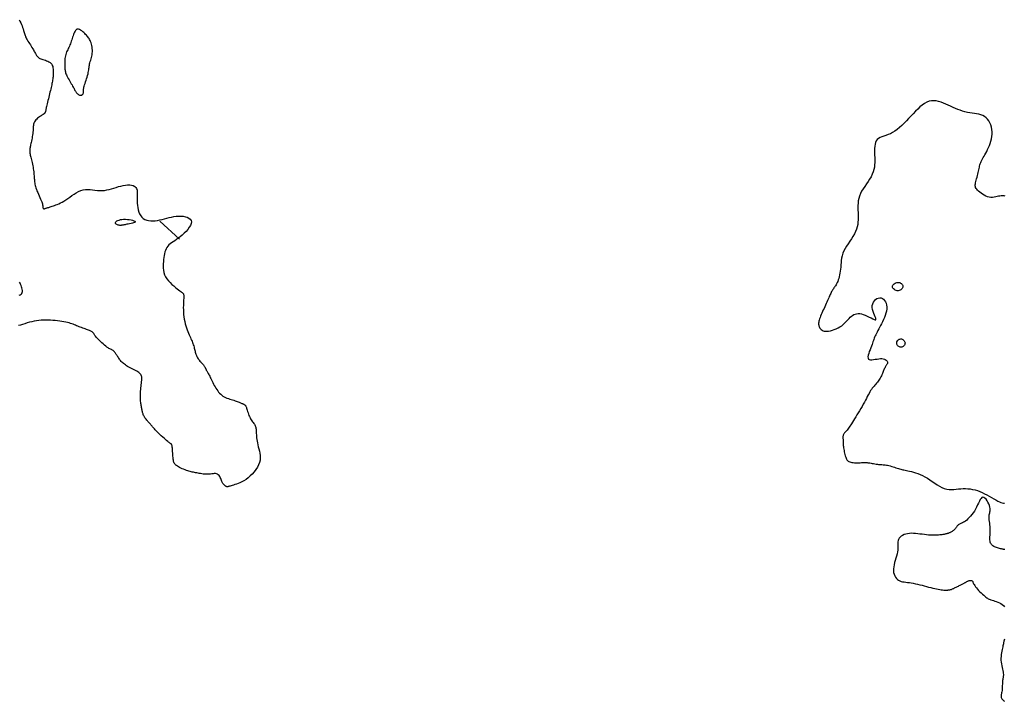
# Model space of a CAD drawing. Header units: millimetres. Extents: x 32690613 to 32693367, y 5343692 to 5344708.
# Tile 799 of 1009: x 32692955 to 32693007, y 5344130 to 5344166. Entities that reach past the tile are written whole.
import ezdxf

# ---------------------------------------------------------------- set-up
doc = ezdxf.new("R2010")
doc.units = ezdxf.units.MM
doc.header["$LTSCALE"] = 20
doc.layers.add('02-DGM_HL_492.00', color=82, linetype='Continuous')
doc.layers.add('02-DGM_HL_492.50', color=92, linetype='Continuous')

msp = doc.modelspace()

# ---------------------------------------------------------------- linework, layer by layer
at = {"layer": '02-DGM_HL_492.00', "elevation": 492, "flags": 128}
for points in [[(32692954.964, 5344165.712), (32692955.01, 5344165.632), (32692955.053, 5344165.549), (32692955.091, 5344165.465), (32692955.125, 5344165.381), (32692955.155, 5344165.299), (32692955.182, 5344165.221), (32692955.205, 5344165.148), (32692955.225, 5344165.083), (32692955.242, 5344165.025), (32692955.256, 5344164.974), (32692955.27, 5344164.927), (32692955.283, 5344164.883), (32692955.299, 5344164.841), (32692955.316, 5344164.797), (32692955.338, 5344164.75), (32692955.365, 5344164.699), (32692955.398, 5344164.641), (32692955.436, 5344164.579), (32692955.477, 5344164.512), (32692955.521, 5344164.443), (32692955.566, 5344164.374), (32692955.61, 5344164.305), (32692955.652, 5344164.238), (32692955.691, 5344164.174), (32692955.725, 5344164.116), (32692955.756, 5344164.062), (32692955.783, 5344164.012), (32692955.808, 5344163.966), (32692955.831, 5344163.924), (32692955.853, 5344163.885), (32692955.875, 5344163.849), (32692955.896, 5344163.815), (32692955.919, 5344163.784), (32692955.944, 5344163.754), (32692955.971, 5344163.727), (32692956.001, 5344163.701), (32692956.035, 5344163.677), (32692956.075, 5344163.655), (32692956.12, 5344163.634), (32692956.171, 5344163.615), (32692956.229, 5344163.597), (32692956.293, 5344163.578), (32692956.359, 5344163.559), (32692956.426, 5344163.537), (32692956.491, 5344163.512), (32692956.553, 5344163.481), (32692956.609, 5344163.444), (32692956.658, 5344163.4), (32692956.696, 5344163.348), (32692956.726, 5344163.288), (32692956.748, 5344163.223), (32692956.763, 5344163.154), (32692956.773, 5344163.083), (32692956.778, 5344163.011), (32692956.779, 5344162.94), (32692956.778, 5344162.871), (32692956.776, 5344162.806), (32692956.773, 5344162.745), (32692956.768, 5344162.685), (32692956.762, 5344162.627), (32692956.755, 5344162.57), (32692956.746, 5344162.512), (32692956.736, 5344162.453), (32692956.724, 5344162.391), (32692956.711, 5344162.326), (32692956.696, 5344162.259), (32692956.68, 5344162.188), (32692956.663, 5344162.113), (32692956.645, 5344162.036), (32692956.626, 5344161.956), (32692956.605, 5344161.872), (32692956.584, 5344161.785), (32692956.562, 5344161.695), (32692956.54, 5344161.604), (32692956.518, 5344161.513), (32692956.496, 5344161.423), (32692956.476, 5344161.336), (32692956.456, 5344161.255), (32692956.439, 5344161.179), (32692956.424, 5344161.112), (32692956.411, 5344161.053), (32692956.401, 5344161.003), (32692956.392, 5344160.961), (32692956.385, 5344160.925), (32692956.379, 5344160.894), (32692956.373, 5344160.869), (32692956.368, 5344160.847), (32692956.362, 5344160.827), (32692956.355, 5344160.81), (32692956.348, 5344160.794), (32692956.341, 5344160.779), (32692956.332, 5344160.766), (32692956.323, 5344160.754), (32692956.314, 5344160.743), (32692956.305, 5344160.733), (32692956.295, 5344160.725), (32692956.284, 5344160.717), (32692956.273, 5344160.709), (32692956.259, 5344160.701), (32692956.243, 5344160.691), (32692956.224, 5344160.679), (32692956.2, 5344160.665), (32692956.171, 5344160.647), (32692956.135, 5344160.625), (32692956.094, 5344160.597), (32692956.048, 5344160.566), (32692955.999, 5344160.529), (32692955.949, 5344160.489), (32692955.9, 5344160.444), (32692955.854, 5344160.396), (32692955.814, 5344160.345), (32692955.781, 5344160.291), (32692955.756, 5344160.233), (32692955.738, 5344160.173), (32692955.727, 5344160.111), (32692955.72, 5344160.045), (32692955.716, 5344159.977), (32692955.713, 5344159.906), (32692955.709, 5344159.832), (32692955.704, 5344159.756), (32692955.695, 5344159.677), (32692955.683, 5344159.596), (32692955.669, 5344159.515), (32692955.654, 5344159.435), (32692955.637, 5344159.357), (32692955.621, 5344159.282), (32692955.604, 5344159.21), (32692955.589, 5344159.144), (32692955.576, 5344159.084), (32692955.564, 5344159.03), (32692955.554, 5344158.98), (32692955.546, 5344158.935), (32692955.54, 5344158.893), (32692955.535, 5344158.853), (32692955.532, 5344158.816), (32692955.531, 5344158.78), (32692955.531, 5344158.744), (32692955.534, 5344158.708), (32692955.538, 5344158.67), (32692955.544, 5344158.63), (32692955.552, 5344158.587), (32692955.562, 5344158.54), (32692955.573, 5344158.487), (32692955.587, 5344158.428), (32692955.603, 5344158.363), (32692955.62, 5344158.292), (32692955.638, 5344158.216), (32692955.657, 5344158.137), (32692955.675, 5344158.055), (32692955.692, 5344157.972), (32692955.708, 5344157.889), (32692955.722, 5344157.808), (32692955.734, 5344157.728), (32692955.744, 5344157.651), (32692955.751, 5344157.576), (32692955.758, 5344157.503), (32692955.763, 5344157.433), (32692955.768, 5344157.365), (32692955.772, 5344157.299), (32692955.776, 5344157.236), (32692955.781, 5344157.174), (32692955.787, 5344157.114), (32692955.795, 5344157.054), (32692955.805, 5344156.993), (32692955.818, 5344156.929), (32692955.836, 5344156.863), (32692955.857, 5344156.792), (32692955.884, 5344156.716), (32692955.917, 5344156.634), (32692955.954, 5344156.547), (32692955.993, 5344156.459), (32692956.034, 5344156.37), (32692956.073, 5344156.284), (32692956.11, 5344156.202), (32692956.143, 5344156.126), (32692956.17, 5344156.06), (32692956.19, 5344156.003), (32692956.204, 5344155.956), (32692956.212, 5344155.918), (32692956.217, 5344155.886), (32692956.218, 5344155.859), (32692956.218, 5344155.837), (32692956.218, 5344155.818), (32692956.218, 5344155.8), (32692956.219, 5344155.782), (32692956.222, 5344155.764), (32692956.227, 5344155.748), (32692956.234, 5344155.733), (32692956.242, 5344155.72), (32692956.251, 5344155.708), (32692956.262, 5344155.699), (32692956.274, 5344155.694), (32692956.287, 5344155.691), (32692956.302, 5344155.691), (32692956.319, 5344155.694), (32692956.337, 5344155.699), (32692956.357, 5344155.706), (32692956.38, 5344155.714), (32692956.405, 5344155.723), (32692956.433, 5344155.733), (32692956.464, 5344155.743), (32692956.498, 5344155.754), (32692956.536, 5344155.766), (32692956.577, 5344155.778), (32692956.623, 5344155.792), (32692956.672, 5344155.808), (32692956.727, 5344155.826), (32692956.786, 5344155.846), (32692956.85, 5344155.868), (32692956.92, 5344155.894), (32692956.994, 5344155.924), (32692957.073, 5344155.959), (32692957.158, 5344155.999), (32692957.247, 5344156.046), (32692957.342, 5344156.1), (32692957.441, 5344156.162), (32692957.545, 5344156.233), (32692957.653, 5344156.309), (32692957.765, 5344156.387), (32692957.881, 5344156.463), (32692957.999, 5344156.535), (32692958.12, 5344156.599), (32692958.242, 5344156.651), (32692958.365, 5344156.688), (32692958.49, 5344156.708), (32692958.615, 5344156.713), (32692958.74, 5344156.708), (32692958.866, 5344156.696), (32692958.991, 5344156.681), (32692959.117, 5344156.667), (32692959.242, 5344156.657), (32692959.367, 5344156.656), (32692959.492, 5344156.667), (32692959.616, 5344156.688), (32692959.74, 5344156.717), (32692959.864, 5344156.751), (32692959.988, 5344156.788), (32692960.111, 5344156.826), (32692960.235, 5344156.863), (32692960.359, 5344156.895), (32692960.483, 5344156.922), (32692960.604, 5344156.941), (32692960.721, 5344156.951), (32692960.831, 5344156.951), (32692960.932, 5344156.94), (32692961.021, 5344156.917), (32692961.096, 5344156.879), (32692961.154, 5344156.826), (32692961.194, 5344156.758), (32692961.219, 5344156.675), (32692961.232, 5344156.58), (32692961.235, 5344156.475), (32692961.233, 5344156.362), (32692961.229, 5344156.243), (32692961.226, 5344156.12), (32692961.228, 5344155.995), (32692961.237, 5344155.871), (32692961.254, 5344155.749), (32692961.28, 5344155.631), (32692961.314, 5344155.519), (32692961.359, 5344155.416), (32692961.413, 5344155.322), (32692961.477, 5344155.241), (32692961.552, 5344155.174), (32692961.638, 5344155.122), (32692961.733, 5344155.085), (32692961.837, 5344155.062), (32692961.948, 5344155.05), (32692962.064, 5344155.05), (32692962.184, 5344155.058), (32692962.307, 5344155.074), (32692962.431, 5344155.097), (32692962.555, 5344155.125), (32692962.679, 5344155.156), (32692962.802, 5344155.189), (32692962.926, 5344155.221), (32692963.05, 5344155.25), (32692963.174, 5344155.275), (32692963.299, 5344155.293), (32692963.423, 5344155.303), (32692963.548, 5344155.302), (32692963.669, 5344155.291), (32692963.782, 5344155.27), (32692963.885, 5344155.237), (32692963.972, 5344155.194), (32692964.04, 5344155.139), (32692964.085, 5344155.073), (32692964.103, 5344154.996), (32692964.091, 5344154.907), (32692964.053, 5344154.81), (32692963.993, 5344154.707), (32692963.915, 5344154.6), (32692963.824, 5344154.494), (32692963.723, 5344154.391), (32692963.618, 5344154.293), (32692963.512, 5344154.204), (32692963.409, 5344154.126), (32692963.311, 5344154.057), (32692963.218, 5344153.995), (32692963.13, 5344153.937), (32692963.049, 5344153.882), (32692962.976, 5344153.827), (32692962.91, 5344153.77), (32692962.852, 5344153.708), (32692962.804, 5344153.641), (32692962.763, 5344153.566), (32692962.729, 5344153.486), (32692962.702, 5344153.399), (32692962.679, 5344153.308), (32692962.661, 5344153.211), (32692962.646, 5344153.109), (32692962.632, 5344153.002), (32692962.62, 5344152.892), (32692962.611, 5344152.778), (32692962.607, 5344152.662), (32692962.61, 5344152.545), (32692962.622, 5344152.428), (32692962.646, 5344152.311), (32692962.682, 5344152.196), (32692962.734, 5344152.084), (32692962.802, 5344151.976), (32692962.883, 5344151.873), (32692962.973, 5344151.774), (32692963.069, 5344151.683), (32692963.166, 5344151.598), (32692963.261, 5344151.521), (32692963.349, 5344151.453), (32692963.426, 5344151.394), (32692963.49, 5344151.346), (32692963.541, 5344151.306), (32692963.581, 5344151.275), (32692963.611, 5344151.249), (32692963.634, 5344151.229), (32692963.651, 5344151.213), (32692963.663, 5344151.199), (32692963.672, 5344151.187), (32692963.679, 5344151.175), (32692963.686, 5344151.16), (32692963.691, 5344151.142), (32692963.695, 5344151.119), (32692963.697, 5344151.089), (32692963.698, 5344151.05), (32692963.697, 5344151), (32692963.694, 5344150.938), (32692963.69, 5344150.862), (32692963.685, 5344150.774), (32692963.68, 5344150.675), (32692963.676, 5344150.568), (32692963.674, 5344150.454), (32692963.675, 5344150.334), (32692963.68, 5344150.211), (32692963.69, 5344150.087), (32692963.705, 5344149.963), (32692963.726, 5344149.839), (32692963.751, 5344149.718), (32692963.779, 5344149.6), (32692963.81, 5344149.486), (32692963.844, 5344149.377), (32692963.878, 5344149.274), (32692963.913, 5344149.178), (32692963.948, 5344149.09), (32692963.982, 5344149.008), (32692964.015, 5344148.932), (32692964.047, 5344148.86), (32692964.078, 5344148.793), (32692964.108, 5344148.728), (32692964.135, 5344148.666), (32692964.16, 5344148.604), (32692964.184, 5344148.543), (32692964.205, 5344148.481), (32692964.224, 5344148.42), (32692964.241, 5344148.361), (32692964.257, 5344148.302), (32692964.272, 5344148.245), (32692964.285, 5344148.19), (32692964.298, 5344148.137), (32692964.31, 5344148.087), (32692964.323, 5344148.038), (32692964.335, 5344147.992), (32692964.349, 5344147.948), (32692964.365, 5344147.905), (32692964.383, 5344147.863), (32692964.404, 5344147.821), (32692964.429, 5344147.781), (32692964.457, 5344147.74), (32692964.489, 5344147.7), (32692964.523, 5344147.66), (32692964.558, 5344147.621), (32692964.594, 5344147.583), (32692964.629, 5344147.546), (32692964.662, 5344147.51), (32692964.693, 5344147.476), (32692964.72, 5344147.443), (32692964.744, 5344147.412), (32692964.766, 5344147.382), (32692964.784, 5344147.354), (32692964.8, 5344147.328), (32692964.814, 5344147.303), (32692964.826, 5344147.28), (32692964.836, 5344147.259), (32692964.846, 5344147.239), (32692964.854, 5344147.221), (32692964.862, 5344147.202), (32692964.87, 5344147.184), (32692964.879, 5344147.165), (32692964.889, 5344147.144), (32692964.901, 5344147.121), (32692964.914, 5344147.095), (32692964.931, 5344147.066), (32692964.949, 5344147.034), (32692964.97, 5344146.998), (32692964.993, 5344146.957), (32692965.019, 5344146.912), (32692965.046, 5344146.863), (32692965.074, 5344146.809), (32692965.105, 5344146.751), (32692965.136, 5344146.687), (32692965.169, 5344146.619), (32692965.204, 5344146.548), (32692965.24, 5344146.475), (32692965.278, 5344146.4), (32692965.318, 5344146.325), (32692965.36, 5344146.251), (32692965.403, 5344146.179), (32692965.449, 5344146.109), (32692965.497, 5344146.042), (32692965.547, 5344145.978), (32692965.6, 5344145.919), (32692965.656, 5344145.863), (32692965.715, 5344145.812), (32692965.777, 5344145.765), (32692965.844, 5344145.723), (32692965.914, 5344145.687), (32692965.987, 5344145.655), (32692966.061, 5344145.627), (32692966.136, 5344145.602), (32692966.211, 5344145.58), (32692966.283, 5344145.559), (32692966.353, 5344145.539), (32692966.419, 5344145.519), (32692966.48, 5344145.499), (32692966.535, 5344145.479), (32692966.586, 5344145.459), (32692966.633, 5344145.439), (32692966.675, 5344145.42), (32692966.713, 5344145.403), (32692966.746, 5344145.387), (32692966.777, 5344145.373), (32692966.803, 5344145.361), (32692966.827, 5344145.352), (32692966.847, 5344145.343), (32692966.866, 5344145.336), (32692966.882, 5344145.329), (32692966.897, 5344145.322), (32692966.911, 5344145.315), (32692966.924, 5344145.307), (32692966.936, 5344145.298), (32692966.949, 5344145.287), (32692966.962, 5344145.272), (32692966.974, 5344145.254), (32692966.988, 5344145.23), (32692967.001, 5344145.201), (32692967.016, 5344145.165), (32692967.031, 5344145.121), (32692967.047, 5344145.069), (32692967.065, 5344145.01), (32692967.084, 5344144.946), (32692967.105, 5344144.878), (32692967.128, 5344144.809), (32692967.153, 5344144.74), (32692967.18, 5344144.673), (32692967.21, 5344144.609), (32692967.243, 5344144.55), (32692967.278, 5344144.496), (32692967.314, 5344144.446), (32692967.349, 5344144.399), (32692967.384, 5344144.355), (32692967.416, 5344144.312), (32692967.445, 5344144.271), (32692967.47, 5344144.23), (32692967.49, 5344144.189), (32692967.505, 5344144.147), (32692967.517, 5344144.104), (32692967.525, 5344144.058), (32692967.531, 5344144.01), (32692967.535, 5344143.959), (32692967.538, 5344143.904), (32692967.541, 5344143.844), (32692967.543, 5344143.779), (32692967.547, 5344143.708), (32692967.552, 5344143.633), (32692967.559, 5344143.552), (32692967.569, 5344143.467), (32692967.582, 5344143.376), (32692967.6, 5344143.28), (32692967.622, 5344143.18), (32692967.649, 5344143.074), (32692967.678, 5344142.964), (32692967.706, 5344142.85), (32692967.73, 5344142.732), (32692967.746, 5344142.612), (32692967.751, 5344142.489), (32692967.741, 5344142.364), (32692967.715, 5344142.238), (32692967.668, 5344142.111), (32692967.603, 5344141.986), (32692967.523, 5344141.863), (32692967.431, 5344141.744), (32692967.33, 5344141.631), (32692967.222, 5344141.527), (32692967.111, 5344141.432), (32692966.999, 5344141.348), (32692966.888, 5344141.277), (32692966.781, 5344141.218), (32692966.678, 5344141.169), (32692966.58, 5344141.129), (32692966.488, 5344141.096), (32692966.404, 5344141.069), (32692966.328, 5344141.047), (32692966.261, 5344141.028), (32692966.204, 5344141.01), (32692966.156, 5344140.995), (32692966.116, 5344140.982), (32692966.083, 5344140.971), (32692966.055, 5344140.963), (32692966.032, 5344140.957), (32692966.011, 5344140.954), (32692965.992, 5344140.955), (32692965.974, 5344140.958), (32692965.957, 5344140.964), (32692965.94, 5344140.973), (32692965.923, 5344140.984), (32692965.906, 5344140.996), (32692965.89, 5344141.01), (32692965.873, 5344141.025), (32692965.857, 5344141.04), (32692965.841, 5344141.055), (32692965.825, 5344141.071), (32692965.808, 5344141.089), (32692965.791, 5344141.109), (32692965.774, 5344141.134), (32692965.757, 5344141.163), (32692965.739, 5344141.197), (32692965.72, 5344141.239), (32692965.701, 5344141.286), (32692965.68, 5344141.339), (32692965.657, 5344141.395), (32692965.631, 5344141.45), (32692965.602, 5344141.503), (32692965.568, 5344141.551), (32692965.529, 5344141.591), (32692965.484, 5344141.622), (32692965.433, 5344141.641), (32692965.376, 5344141.65), (32692965.314, 5344141.651), (32692965.249, 5344141.647), (32692965.179, 5344141.639), (32692965.107, 5344141.629), (32692965.034, 5344141.621), (32692964.959, 5344141.616), (32692964.884, 5344141.615), (32692964.809, 5344141.619), (32692964.735, 5344141.627), (32692964.662, 5344141.638), (32692964.59, 5344141.65), (32692964.521, 5344141.664), (32692964.453, 5344141.677), (32692964.389, 5344141.69), (32692964.327, 5344141.702), (32692964.268, 5344141.713), (32692964.21, 5344141.724), (32692964.152, 5344141.735), (32692964.094, 5344141.748), (32692964.034, 5344141.762), (32692963.972, 5344141.78), (32692963.906, 5344141.8), (32692963.837, 5344141.824), (32692963.765, 5344141.852), (32692963.691, 5344141.882), (32692963.618, 5344141.914), (32692963.548, 5344141.947), (32692963.48, 5344141.981), (32692963.418, 5344142.014), (32692963.363, 5344142.046), (32692963.316, 5344142.076), (32692963.276, 5344142.107), (32692963.243, 5344142.138), (32692963.216, 5344142.172), (32692963.194, 5344142.21), (32692963.177, 5344142.253), (32692963.162, 5344142.302), (32692963.151, 5344142.36), (32692963.141, 5344142.426), (32692963.132, 5344142.5), (32692963.125, 5344142.578), (32692963.119, 5344142.658), (32692963.114, 5344142.738), (32692963.109, 5344142.816), (32692963.104, 5344142.888), (32692963.1, 5344142.953), (32692963.095, 5344143.008), (32692963.09, 5344143.055), (32692963.085, 5344143.094), (32692963.078, 5344143.126), (32692963.071, 5344143.153), (32692963.062, 5344143.175), (32692963.052, 5344143.193), (32692963.04, 5344143.209), (32692963.025, 5344143.224), (32692963.008, 5344143.238), (32692962.987, 5344143.255), (32692962.961, 5344143.274), (32692962.929, 5344143.297), (32692962.891, 5344143.326), (32692962.845, 5344143.363), (32692962.79, 5344143.408), (32692962.726, 5344143.462), (32692962.656, 5344143.524), (32692962.581, 5344143.592), (32692962.504, 5344143.662), (32692962.428, 5344143.734), (32692962.354, 5344143.803), (32692962.287, 5344143.869), (32692962.228, 5344143.928), (32692962.179, 5344143.979), (32692962.139, 5344144.022), (32692962.106, 5344144.059), (32692962.081, 5344144.091), (32692962.059, 5344144.118), (32692962.041, 5344144.141), (32692962.025, 5344144.163), (32692962.009, 5344144.183), (32692961.992, 5344144.204), (32692961.974, 5344144.224), (32692961.954, 5344144.246), (32692961.932, 5344144.268), (32692961.909, 5344144.292), (32692961.884, 5344144.319), (32692961.857, 5344144.347), (32692961.829, 5344144.379), (32692961.798, 5344144.414), (32692961.767, 5344144.451), (32692961.734, 5344144.49), (32692961.702, 5344144.531), (32692961.671, 5344144.573), (32692961.641, 5344144.616), (32692961.614, 5344144.658), (32692961.59, 5344144.699), (32692961.569, 5344144.739), (32692961.552, 5344144.779), (32692961.537, 5344144.817), (32692961.525, 5344144.856), (32692961.514, 5344144.895), (32692961.505, 5344144.934), (32692961.496, 5344144.974), (32692961.487, 5344145.016), (32692961.478, 5344145.06), (32692961.469, 5344145.105), (32692961.46, 5344145.152), (32692961.451, 5344145.202), (32692961.442, 5344145.255), (32692961.433, 5344145.309), (32692961.426, 5344145.367), (32692961.418, 5344145.428), (32692961.412, 5344145.492), (32692961.407, 5344145.559), (32692961.404, 5344145.629), (32692961.401, 5344145.701), (32692961.4, 5344145.777), (32692961.401, 5344145.855), (32692961.404, 5344145.936), (32692961.409, 5344146.02), (32692961.416, 5344146.105), (32692961.425, 5344146.192), (32692961.434, 5344146.279), (32692961.444, 5344146.364), (32692961.453, 5344146.447), (32692961.461, 5344146.525), (32692961.467, 5344146.598), (32692961.47, 5344146.664), (32692961.47, 5344146.723), (32692961.466, 5344146.775), (32692961.457, 5344146.821), (32692961.443, 5344146.863), (32692961.422, 5344146.901), (32692961.394, 5344146.937), (32692961.359, 5344146.971), (32692961.315, 5344147.006), (32692961.263, 5344147.041), (32692961.203, 5344147.077), (32692961.137, 5344147.113), (32692961.067, 5344147.15), (32692960.996, 5344147.187), (32692960.923, 5344147.225), (32692960.852, 5344147.262), (32692960.784, 5344147.3), (32692960.721, 5344147.337), (32692960.662, 5344147.374), (32692960.607, 5344147.411), (32692960.556, 5344147.448), (32692960.508, 5344147.486), (32692960.464, 5344147.524), (32692960.423, 5344147.563), (32692960.384, 5344147.602), (32692960.348, 5344147.643), (32692960.314, 5344147.685), (32692960.282, 5344147.726), (32692960.252, 5344147.768), (32692960.223, 5344147.81), (32692960.196, 5344147.852), (32692960.171, 5344147.892), (32692960.146, 5344147.932), (32692960.122, 5344147.97), (32692960.099, 5344148.006), (32692960.076, 5344148.041), (32692960.052, 5344148.073), (32692960.029, 5344148.103), (32692960.004, 5344148.131), (32692959.979, 5344148.155), (32692959.952, 5344148.177), (32692959.924, 5344148.195), (32692959.893, 5344148.212), (32692959.859, 5344148.228), (32692959.822, 5344148.246), (32692959.781, 5344148.266), (32692959.734, 5344148.291), (32692959.683, 5344148.322), (32692959.626, 5344148.361), (32692959.562, 5344148.409), (32692959.495, 5344148.463), (32692959.424, 5344148.523), (32692959.353, 5344148.587), (32692959.283, 5344148.652), (32692959.217, 5344148.717), (32692959.156, 5344148.779), (32692959.103, 5344148.837), (32692959.058, 5344148.89), (32692959.022, 5344148.937), (32692958.991, 5344148.978), (32692958.966, 5344149.015), (32692958.944, 5344149.048), (32692958.924, 5344149.078), (32692958.904, 5344149.104), (32692958.883, 5344149.128), (32692958.86, 5344149.149), (32692958.834, 5344149.169), (32692958.805, 5344149.188), (32692958.772, 5344149.206), (32692958.735, 5344149.224), (32692958.694, 5344149.242), (32692958.648, 5344149.26), (32692958.597, 5344149.279), (32692958.54, 5344149.3), (32692958.479, 5344149.321), (32692958.415, 5344149.344), (32692958.348, 5344149.367), (32692958.28, 5344149.391), (32692958.212, 5344149.416), (32692958.145, 5344149.441), (32692958.081, 5344149.466), (32692958.018, 5344149.491), (32692957.958, 5344149.517), (32692957.897, 5344149.542), (32692957.835, 5344149.566), (32692957.769, 5344149.59), (32692957.699, 5344149.614), (32692957.623, 5344149.637), (32692957.539, 5344149.659), (32692957.446, 5344149.68), (32692957.345, 5344149.699), (32692957.237, 5344149.718), (32692957.123, 5344149.735), (32692957.005, 5344149.75), (32692956.883, 5344149.763), (32692956.759, 5344149.773), (32692956.634, 5344149.781), (32692956.509, 5344149.786), (32692956.383, 5344149.788), (32692956.258, 5344149.786), (32692956.133, 5344149.78), (32692956.009, 5344149.769), (32692955.884, 5344149.753), (32692955.76, 5344149.732), (32692955.636, 5344149.705), (32692955.512, 5344149.673), (32692955.39, 5344149.636), (32692955.269, 5344149.599), (32692955.152, 5344149.561), (32692955.038, 5344149.528), (32692954.929, 5344149.5)], [(32692962.433, 5344155.042), (32692963.471, 5344154.081)], [(32692954.966, 5344151.108), (32692955.022, 5344151.129), (32692955.069, 5344151.159), (32692955.105, 5344151.197), (32692955.128, 5344151.244), (32692955.14, 5344151.3), (32692955.141, 5344151.361), (32692955.133, 5344151.426), (32692955.119, 5344151.494), (32692955.099, 5344151.561), (32692955.076, 5344151.626), (32692955.05, 5344151.687), (32692955.024, 5344151.743), (32692954.998, 5344151.795)]]:
    msp.add_lwpolyline(points, dxfattribs=at)
for points in [[(32692958.85, 5344163.935), (32692958.854, 5344164.016), (32692958.852, 5344164.097), (32692958.845, 5344164.179), (32692958.834, 5344164.26), (32692958.819, 5344164.338), (32692958.801, 5344164.413), (32692958.78, 5344164.483), (32692958.757, 5344164.548), (32692958.733, 5344164.607), (32692958.708, 5344164.66), (32692958.68, 5344164.708), (32692958.65, 5344164.754), (32692958.617, 5344164.798), (32692958.581, 5344164.841), (32692958.54, 5344164.885), (32692958.496, 5344164.931), (32692958.447, 5344164.98), (32692958.395, 5344165.029), (32692958.341, 5344165.077), (32692958.286, 5344165.121), (32692958.231, 5344165.159), (32692958.177, 5344165.188), (32692958.126, 5344165.207), (32692958.079, 5344165.213), (32692958.036, 5344165.203), (32692957.998, 5344165.181), (32692957.963, 5344165.146), (32692957.932, 5344165.101), (32692957.903, 5344165.048), (32692957.877, 5344164.988), (32692957.852, 5344164.923), (32692957.829, 5344164.855), (32692957.805, 5344164.786), (32692957.782, 5344164.716), (32692957.759, 5344164.646), (32692957.736, 5344164.576), (32692957.712, 5344164.506), (32692957.687, 5344164.437), (32692957.661, 5344164.371), (32692957.634, 5344164.306), (32692957.605, 5344164.243), (32692957.575, 5344164.182), (32692957.545, 5344164.122), (32692957.515, 5344164.062), (32692957.488, 5344164.001), (32692957.462, 5344163.938), (32692957.44, 5344163.872), (32692957.422, 5344163.803), (32692957.409, 5344163.73), (32692957.399, 5344163.653), (32692957.394, 5344163.575), (32692957.391, 5344163.497), (32692957.39, 5344163.419), (32692957.391, 5344163.345), (32692957.393, 5344163.274), (32692957.396, 5344163.208), (32692957.398, 5344163.149), (32692957.401, 5344163.095), (32692957.406, 5344163.044), (32692957.412, 5344162.995), (32692957.422, 5344162.947), (32692957.435, 5344162.898), (32692957.453, 5344162.846), (32692957.476, 5344162.79), (32692957.505, 5344162.729), (32692957.539, 5344162.664), (32692957.576, 5344162.595), (32692957.616, 5344162.525), (32692957.657, 5344162.454), (32692957.698, 5344162.385), (32692957.737, 5344162.318), (32692957.773, 5344162.254), (32692957.806, 5344162.195), (32692957.835, 5344162.141), (32692957.861, 5344162.092), (32692957.885, 5344162.046), (32692957.908, 5344162.004), (32692957.93, 5344161.965), (32692957.951, 5344161.929), (32692957.973, 5344161.895), (32692957.996, 5344161.864), (32692958.019, 5344161.834), (32692958.043, 5344161.808), (32692958.067, 5344161.784), (32692958.091, 5344161.763), (32692958.116, 5344161.745), (32692958.14, 5344161.73), (32692958.163, 5344161.719), (32692958.186, 5344161.711), (32692958.208, 5344161.707), (32692958.23, 5344161.706), (32692958.25, 5344161.708), (32692958.27, 5344161.712), (32692958.288, 5344161.72), (32692958.305, 5344161.73), (32692958.321, 5344161.742), (32692958.335, 5344161.756), (32692958.348, 5344161.772), (32692958.36, 5344161.789), (32692958.369, 5344161.808), (32692958.377, 5344161.828), (32692958.384, 5344161.85), (32692958.388, 5344161.872), (32692958.39, 5344161.895), (32692958.39, 5344161.918), (32692958.389, 5344161.943), (32692958.389, 5344161.971), (32692958.389, 5344162.002), (32692958.391, 5344162.039), (32692958.396, 5344162.082), (32692958.404, 5344162.132), (32692958.418, 5344162.19), (32692958.438, 5344162.258), (32692958.462, 5344162.333), (32692958.489, 5344162.415), (32692958.517, 5344162.499), (32692958.547, 5344162.586), (32692958.575, 5344162.673), (32692958.6, 5344162.758), (32692958.622, 5344162.839), (32692958.638, 5344162.915), (32692958.651, 5344162.986), (32692958.661, 5344163.054), (32692958.669, 5344163.118), (32692958.676, 5344163.18), (32692958.684, 5344163.242), (32692958.694, 5344163.303), (32692958.707, 5344163.365), (32692958.724, 5344163.43), (32692958.743, 5344163.496), (32692958.765, 5344163.564), (32692958.787, 5344163.634), (32692958.807, 5344163.706), (32692958.826, 5344163.78), (32692958.84, 5344163.856)], [(32692960.073, 5344154.963), (32692960.089, 5344154.99), (32692960.117, 5344155.018), (32692960.157, 5344155.045), (32692960.208, 5344155.071), (32692960.269, 5344155.094), (32692960.341, 5344155.113), (32692960.422, 5344155.126), (32692960.511, 5344155.133), (32692960.608, 5344155.133), (32692960.708, 5344155.127), (32692960.808, 5344155.115), (32692960.901, 5344155.099), (32692960.983, 5344155.079), (32692961.051, 5344155.058), (32692961.098, 5344155.034), (32692961.121, 5344155.011), (32692961.115, 5344154.988), (32692961.086, 5344154.967), (32692961.038, 5344154.946), (32692960.975, 5344154.927), (32692960.904, 5344154.909), (32692960.829, 5344154.893), (32692960.755, 5344154.879), (32692960.688, 5344154.866), (32692960.632, 5344154.856), (32692960.585, 5344154.847), (32692960.548, 5344154.84), (32692960.517, 5344154.835), (32692960.491, 5344154.83), (32692960.47, 5344154.826), (32692960.451, 5344154.823), (32692960.433, 5344154.819), (32692960.415, 5344154.816), (32692960.395, 5344154.813), (32692960.375, 5344154.811), (32692960.353, 5344154.809), (32692960.329, 5344154.809), (32692960.303, 5344154.811), (32692960.276, 5344154.815), (32692960.245, 5344154.821), (32692960.213, 5344154.83), (32692960.179, 5344154.842), (32692960.147, 5344154.857), (32692960.118, 5344154.873), (32692960.094, 5344154.893), (32692960.078, 5344154.914), (32692960.07, 5344154.938)]]:
    msp.add_lwpolyline(points, close=True, dxfattribs=at)
at = {"layer": '02-DGM_HL_492.50', "elevation": 492.5, "flags": 128}
for points in [[(32693007.24, 5344156.364), (32693007.192, 5344156.376), (32693007.141, 5344156.382), (32693007.086, 5344156.383), (32693007.026, 5344156.378), (32693006.961, 5344156.366), (32693006.892, 5344156.35), (32693006.819, 5344156.332), (32693006.742, 5344156.315), (32693006.661, 5344156.301), (32693006.578, 5344156.292), (32693006.492, 5344156.293), (32693006.403, 5344156.304), (32693006.313, 5344156.327), (32693006.223, 5344156.362), (32693006.135, 5344156.406), (32693006.05, 5344156.456), (32693005.97, 5344156.511), (32693005.896, 5344156.567), (32693005.832, 5344156.623), (32693005.777, 5344156.677), (32693005.734, 5344156.726), (32693005.702, 5344156.771), (32693005.679, 5344156.815), (32693005.666, 5344156.859), (32693005.66, 5344156.904), (32693005.661, 5344156.952), (32693005.667, 5344157.005), (32693005.678, 5344157.065), (32693005.693, 5344157.132), (32693005.711, 5344157.205), (32693005.731, 5344157.282), (32693005.752, 5344157.363), (32693005.773, 5344157.446), (32693005.794, 5344157.528), (32693005.815, 5344157.608), (32693005.833, 5344157.684), (32693005.849, 5344157.756), (32693005.864, 5344157.824), (32693005.877, 5344157.889), (32693005.892, 5344157.951), (32693005.908, 5344158.012), (32693005.926, 5344158.073), (32693005.948, 5344158.134), (32693005.974, 5344158.196), (32693006.005, 5344158.261), (32693006.041, 5344158.329), (32693006.081, 5344158.401), (32693006.125, 5344158.476), (32693006.17, 5344158.556), (32693006.217, 5344158.641), (32693006.266, 5344158.732), (32693006.314, 5344158.829), (32693006.361, 5344158.932), (32693006.406, 5344159.042), (32693006.448, 5344159.156), (32693006.484, 5344159.274), (32693006.514, 5344159.395), (32693006.535, 5344159.518), (32693006.548, 5344159.643), (32693006.549, 5344159.768), (32693006.538, 5344159.892), (32693006.515, 5344160.014), (32693006.48, 5344160.131), (32693006.434, 5344160.243), (32693006.378, 5344160.346), (32693006.311, 5344160.438), (32693006.235, 5344160.519), (32693006.15, 5344160.586), (32693006.056, 5344160.637), (32693005.954, 5344160.676), (32693005.845, 5344160.704), (32693005.731, 5344160.726), (32693005.613, 5344160.743), (32693005.491, 5344160.76), (32693005.366, 5344160.778), (32693005.241, 5344160.801), (32693005.114, 5344160.831), (32693004.988, 5344160.868), (32693004.861, 5344160.91), (32693004.734, 5344160.958), (32693004.607, 5344161.01), (32693004.48, 5344161.064), (32693004.352, 5344161.12), (32693004.225, 5344161.178), (32693004.098, 5344161.235), (32693003.971, 5344161.289), (32693003.844, 5344161.337), (32693003.717, 5344161.377), (32693003.591, 5344161.405), (32693003.465, 5344161.418), (32693003.34, 5344161.414), (32693003.216, 5344161.389), (32693003.093, 5344161.341), (32693002.97, 5344161.274), (32693002.849, 5344161.188), (32693002.727, 5344161.088), (32693002.607, 5344160.976), (32693002.486, 5344160.856), (32693002.366, 5344160.729), (32693002.246, 5344160.6), (32693002.126, 5344160.471), (32693002.006, 5344160.343), (32693001.886, 5344160.22), (32693001.765, 5344160.102), (32693001.644, 5344159.992), (32693001.523, 5344159.892), (32693001.402, 5344159.803), (32693001.279, 5344159.728), (32693001.157, 5344159.668), (32693001.036, 5344159.62), (32693000.919, 5344159.579), (32693000.807, 5344159.543), (32693000.703, 5344159.507), (32693000.609, 5344159.468), (32693000.528, 5344159.421), (32693000.46, 5344159.363), (32693000.408, 5344159.291), (32693000.37, 5344159.206), (32693000.344, 5344159.109), (32693000.328, 5344159.003), (32693000.32, 5344158.89), (32693000.319, 5344158.771), (32693000.321, 5344158.648), (32693000.326, 5344158.524), (32693000.33, 5344158.399), (32693000.333, 5344158.274), (32693000.332, 5344158.149), (32693000.324, 5344158.023), (32693000.31, 5344157.898), (32693000.285, 5344157.771), (32693000.248, 5344157.645), (32693000.198, 5344157.518), (32693000.134, 5344157.39), (32693000.057, 5344157.262), (32692999.973, 5344157.134), (32692999.885, 5344157.005), (32692999.797, 5344156.877), (32692999.712, 5344156.748), (32692999.636, 5344156.62), (32692999.571, 5344156.493), (32692999.521, 5344156.366), (32692999.485, 5344156.239), (32692999.46, 5344156.113), (32692999.445, 5344155.987), (32692999.438, 5344155.862), (32692999.437, 5344155.737), (32692999.439, 5344155.612), (32692999.444, 5344155.487), (32692999.448, 5344155.362), (32692999.451, 5344155.237), (32692999.45, 5344155.112), (32692999.442, 5344154.986), (32692999.427, 5344154.861), (32692999.403, 5344154.735), (32692999.366, 5344154.608), (32692999.316, 5344154.481), (32692999.251, 5344154.354), (32692999.175, 5344154.225), (32692999.091, 5344154.097), (32692999.003, 5344153.969), (32692998.914, 5344153.84), (32692998.83, 5344153.712), (32692998.754, 5344153.583), (32692998.689, 5344153.456), (32692998.639, 5344153.329), (32692998.602, 5344153.203), (32692998.576, 5344153.078), (32692998.557, 5344152.956), (32692998.545, 5344152.835), (32692998.536, 5344152.717), (32692998.528, 5344152.602), (32692998.518, 5344152.49), (32692998.505, 5344152.382), (32692998.488, 5344152.279), (32692998.468, 5344152.18), (32692998.445, 5344152.086), (32692998.421, 5344151.998), (32692998.394, 5344151.916), (32692998.366, 5344151.842), (32692998.338, 5344151.774), (32692998.309, 5344151.714), (32692998.28, 5344151.661), (32692998.251, 5344151.613), (32692998.222, 5344151.57), (32692998.194, 5344151.53), (32692998.167, 5344151.492), (32692998.141, 5344151.455), (32692998.115, 5344151.418), (32692998.091, 5344151.38), (32692998.068, 5344151.34), (32692998.046, 5344151.298), (32692998.023, 5344151.253), (32692998, 5344151.205), (32692997.975, 5344151.153), (32692997.95, 5344151.096), (32692997.922, 5344151.035), (32692997.892, 5344150.969), (32692997.86, 5344150.898), (32692997.826, 5344150.823), (32692997.791, 5344150.745), (32692997.754, 5344150.664), (32692997.717, 5344150.582), (32692997.679, 5344150.497), (32692997.64, 5344150.413), (32692997.602, 5344150.328), (32692997.564, 5344150.244), (32692997.528, 5344150.161), (32692997.494, 5344150.08), (32692997.462, 5344150.002), (32692997.433, 5344149.928), (32692997.407, 5344149.857), (32692997.387, 5344149.791), (32692997.371, 5344149.73), (32692997.36, 5344149.675), (32692997.354, 5344149.623), (32692997.353, 5344149.574), (32692997.358, 5344149.529), (32692997.367, 5344149.485), (32692997.382, 5344149.444), (32692997.402, 5344149.403), (32692997.427, 5344149.362), (32692997.458, 5344149.323), (32692997.495, 5344149.287), (32692997.54, 5344149.255), (32692997.592, 5344149.229), (32692997.652, 5344149.209), (32692997.721, 5344149.198), (32692997.799, 5344149.196), (32692997.887, 5344149.204), (32692997.982, 5344149.223), (32692998.083, 5344149.25), (32692998.186, 5344149.286), (32692998.29, 5344149.329), (32692998.391, 5344149.378), (32692998.488, 5344149.433), (32692998.577, 5344149.493), (32692998.658, 5344149.556), (32692998.73, 5344149.622), (32692998.797, 5344149.689), (32692998.859, 5344149.756), (32692998.917, 5344149.821), (32692998.975, 5344149.883), (32692999.032, 5344149.941), (32692999.091, 5344149.994), (32692999.154, 5344150.04), (32692999.22, 5344150.078), (32692999.29, 5344150.107), (32692999.365, 5344150.127), (32692999.446, 5344150.136), (32692999.531, 5344150.134), (32692999.623, 5344150.12), (32692999.721, 5344150.094), (32692999.825, 5344150.054), (32692999.932, 5344150.006), (32693000.037, 5344149.953), (32693000.136, 5344149.902), (32693000.225, 5344149.858), (32693000.299, 5344149.824), (32693000.355, 5344149.807), (32693000.388, 5344149.811), (32693000.396, 5344149.84), (32693000.382, 5344149.891), (32693000.354, 5344149.961), (32693000.316, 5344150.046), (32693000.276, 5344150.142), (32693000.238, 5344150.245), (32693000.21, 5344150.351), (32693000.196, 5344150.457), (32693000.202, 5344150.558), (32693000.226, 5344150.654), (32693000.266, 5344150.74), (32693000.318, 5344150.816), (32693000.379, 5344150.879), (32693000.448, 5344150.928), (32693000.52, 5344150.96), (32693000.593, 5344150.973), (32693000.665, 5344150.965), (32693000.733, 5344150.939), (32693000.796, 5344150.896), (32693000.852, 5344150.837), (32693000.899, 5344150.765), (32693000.937, 5344150.681), (32693000.962, 5344150.588), (32693000.973, 5344150.487), (32693000.97, 5344150.38), (32693000.953, 5344150.269), (32693000.926, 5344150.156), (32693000.889, 5344150.041), (32693000.845, 5344149.926), (32693000.796, 5344149.813), (32693000.744, 5344149.703), (32693000.691, 5344149.598), (32693000.64, 5344149.499), (32693000.59, 5344149.406), (32693000.542, 5344149.318), (32693000.497, 5344149.236), (32693000.455, 5344149.158), (32693000.416, 5344149.085), (32693000.381, 5344149.016), (32693000.35, 5344148.951), (32693000.323, 5344148.888), (32693000.299, 5344148.828), (32693000.278, 5344148.767), (32693000.257, 5344148.705), (32693000.235, 5344148.64), (32693000.212, 5344148.57), (32693000.185, 5344148.494), (32693000.154, 5344148.409), (32693000.117, 5344148.316), (32693000.079, 5344148.217), (32693000.041, 5344148.117), (32693000.009, 5344148.019), (32692999.984, 5344147.926), (32692999.972, 5344147.844), (32692999.975, 5344147.775), (32692999.997, 5344147.725), (32693000.041, 5344147.695), (32693000.103, 5344147.682), (32693000.179, 5344147.683), (32693000.266, 5344147.694), (32693000.359, 5344147.71), (32693000.454, 5344147.727), (32693000.548, 5344147.742), (32693000.636, 5344147.75), (32693000.714, 5344147.748), (32693000.782, 5344147.737), (32693000.841, 5344147.718), (32693000.891, 5344147.694), (32693000.931, 5344147.666), (32693000.963, 5344147.635), (32693000.986, 5344147.604), (32693001, 5344147.573), (32693001.006, 5344147.545), (32693001.005, 5344147.519), (32693000.998, 5344147.494), (32693000.986, 5344147.469), (32693000.97, 5344147.444), (32693000.952, 5344147.418), (32693000.933, 5344147.39), (32693000.913, 5344147.359), (32693000.894, 5344147.326), (32693000.875, 5344147.289), (32693000.857, 5344147.249), (32693000.838, 5344147.206), (32693000.819, 5344147.16), (32693000.8, 5344147.112), (32693000.78, 5344147.061), (32693000.758, 5344147.008), (32693000.735, 5344146.952), (32693000.71, 5344146.895), (32693000.683, 5344146.837), (32693000.654, 5344146.778), (32693000.623, 5344146.719), (32693000.59, 5344146.661), (32693000.554, 5344146.605), (32693000.516, 5344146.55), (32693000.475, 5344146.497), (32693000.432, 5344146.446), (32693000.387, 5344146.396), (32693000.341, 5344146.345), (32693000.295, 5344146.293), (32693000.248, 5344146.238), (32693000.202, 5344146.181), (32693000.157, 5344146.119), (32693000.113, 5344146.052), (32693000.07, 5344145.98), (32693000.027, 5344145.903), (32692999.983, 5344145.82), (32692999.937, 5344145.732), (32692999.889, 5344145.639), (32692999.837, 5344145.541), (32692999.781, 5344145.437), (32692999.72, 5344145.328), (32692999.656, 5344145.215), (32692999.589, 5344145.1), (32692999.52, 5344144.985), (32692999.452, 5344144.872), (32692999.385, 5344144.761), (32692999.32, 5344144.655), (32692999.259, 5344144.555), (32692999.203, 5344144.462), (32692999.151, 5344144.378), (32692999.102, 5344144.3), (32692999.057, 5344144.23), (32692999.015, 5344144.165), (32692998.975, 5344144.106), (32692998.937, 5344144.053), (32692998.899, 5344144.004), (32692998.863, 5344143.961), (32692998.828, 5344143.92), (32692998.794, 5344143.883), (32692998.762, 5344143.849), (32692998.734, 5344143.816), (32692998.708, 5344143.784), (32692998.687, 5344143.753), (32692998.67, 5344143.722), (32692998.658, 5344143.689), (32692998.651, 5344143.656), (32692998.646, 5344143.622), (32692998.645, 5344143.588), (32692998.645, 5344143.553), (32692998.647, 5344143.518), (32692998.649, 5344143.482), (32692998.651, 5344143.447), (32692998.652, 5344143.411), (32692998.652, 5344143.374), (32692998.653, 5344143.336), (32692998.653, 5344143.295), (32692998.654, 5344143.251), (32692998.657, 5344143.202), (32692998.661, 5344143.149), (32692998.667, 5344143.09), (32692998.676, 5344143.025), (32692998.687, 5344142.955), (32692998.701, 5344142.881), (32692998.716, 5344142.807), (32692998.733, 5344142.732), (32692998.751, 5344142.66), (32692998.77, 5344142.592), (32692998.79, 5344142.529), (32692998.811, 5344142.473), (32692998.833, 5344142.424), (32692998.858, 5344142.381), (32692998.886, 5344142.345), (32692998.919, 5344142.314), (32692998.958, 5344142.289), (32692999.004, 5344142.269), (32692999.057, 5344142.253), (32692999.119, 5344142.242), (32692999.188, 5344142.234), (32692999.262, 5344142.23), (32692999.338, 5344142.228), (32692999.415, 5344142.228), (32692999.49, 5344142.229), (32692999.562, 5344142.231), (32692999.628, 5344142.234), (32692999.687, 5344142.236), (32692999.739, 5344142.238), (32692999.788, 5344142.239), (32692999.833, 5344142.239), (32692999.877, 5344142.238), (32692999.922, 5344142.235), (32692999.969, 5344142.231), (32693000.02, 5344142.224), (32693000.076, 5344142.216), (32693000.137, 5344142.206), (32693000.201, 5344142.195), (32693000.267, 5344142.184), (32693000.334, 5344142.173), (32693000.401, 5344142.162), (32693000.468, 5344142.152), (32693000.532, 5344142.144), (32693000.593, 5344142.138), (32693000.653, 5344142.134), (32693000.71, 5344142.13), (32693000.768, 5344142.126), (32693000.826, 5344142.121), (32693000.885, 5344142.115), (32693000.947, 5344142.106), (32693001.012, 5344142.093), (32693001.081, 5344142.078), (32693001.154, 5344142.058), (32693001.228, 5344142.037), (32693001.303, 5344142.014), (32693001.378, 5344141.991), (32693001.45, 5344141.967), (32693001.52, 5344141.945), (32693001.586, 5344141.924), (32693001.647, 5344141.906), (32693001.705, 5344141.89), (32693001.761, 5344141.875), (32693001.818, 5344141.861), (32693001.877, 5344141.848), (32693001.941, 5344141.834), (32693002.012, 5344141.819), (32693002.091, 5344141.802), (32693002.18, 5344141.783), (32693002.279, 5344141.761), (32693002.385, 5344141.734), (32693002.498, 5344141.702), (32693002.617, 5344141.662), (32693002.74, 5344141.614), (32693002.865, 5344141.557), (32693002.993, 5344141.49), (32693003.121, 5344141.411), (32693003.249, 5344141.325), (32693003.378, 5344141.235), (32693003.507, 5344141.145), (32693003.635, 5344141.059), (32693003.763, 5344140.98), (32693003.891, 5344140.914), (32693004.018, 5344140.863), (32693004.144, 5344140.83), (32693004.27, 5344140.813), (32693004.395, 5344140.809), (32693004.52, 5344140.815), (32693004.645, 5344140.826), (32693004.77, 5344140.839), (32693004.894, 5344140.852), (32693005.019, 5344140.86), (32693005.144, 5344140.861), (32693005.269, 5344140.854), (32693005.395, 5344140.84), (32693005.521, 5344140.817), (32693005.647, 5344140.787), (32693005.774, 5344140.749), (32693005.901, 5344140.703), (32693006.028, 5344140.649), (32693006.155, 5344140.588), (32693006.281, 5344140.522), (32693006.405, 5344140.453), (32693006.525, 5344140.384), (32693006.639, 5344140.317), (32693006.747, 5344140.255), (32693006.847, 5344140.201), (32693006.937, 5344140.157), (32693007.017, 5344140.124), (32693007.087, 5344140.103), (32693007.151, 5344140.092), (32693007.21, 5344140.089)], [(32693007.22, 5344137.629), (32693007.194, 5344137.631), (32693007.164, 5344137.635), (32693007.13, 5344137.641), (32693007.09, 5344137.649), (32693007.046, 5344137.658), (32693006.997, 5344137.67), (32693006.946, 5344137.683), (32693006.892, 5344137.697), (32693006.838, 5344137.714), (32693006.784, 5344137.732), (32693006.732, 5344137.752), (32693006.682, 5344137.774), (32693006.637, 5344137.798), (32693006.595, 5344137.824), (32693006.557, 5344137.854), (32693006.525, 5344137.888), (32693006.497, 5344137.926), (32693006.474, 5344137.971), (32693006.457, 5344138.022), (32693006.445, 5344138.08), (32693006.439, 5344138.146), (32693006.438, 5344138.219), (32693006.44, 5344138.299), (32693006.444, 5344138.383), (32693006.448, 5344138.471), (32693006.452, 5344138.561), (32693006.454, 5344138.654), (32693006.453, 5344138.748), (32693006.447, 5344138.841), (32693006.438, 5344138.934), (32693006.427, 5344139.024), (32693006.415, 5344139.111), (32693006.405, 5344139.195), (32693006.397, 5344139.273), (32693006.392, 5344139.346), (32693006.393, 5344139.413), (32693006.4, 5344139.472), (32693006.411, 5344139.526), (32693006.424, 5344139.577), (32693006.436, 5344139.628), (32693006.445, 5344139.681), (32693006.45, 5344139.737), (32693006.447, 5344139.801), (32693006.434, 5344139.873), (32693006.409, 5344139.955), (32693006.375, 5344140.043), (32693006.332, 5344140.132), (32693006.283, 5344140.216), (32693006.23, 5344140.29), (32693006.175, 5344140.349), (32693006.119, 5344140.388), (32693006.065, 5344140.401), (32693006.015, 5344140.384), (32693005.968, 5344140.34), (32693005.921, 5344140.275), (32693005.876, 5344140.192), (32693005.829, 5344140.095), (32693005.78, 5344139.991), (32693005.729, 5344139.882), (32693005.673, 5344139.774), (32693005.612, 5344139.67), (32693005.547, 5344139.572), (32693005.479, 5344139.48), (32693005.41, 5344139.395), (32693005.34, 5344139.318), (32693005.271, 5344139.25), (32693005.205, 5344139.191), (32693005.142, 5344139.141), (32693005.083, 5344139.102), (32693005.029, 5344139.072), (32693004.98, 5344139.048), (32693004.934, 5344139.029), (32693004.892, 5344139.013), (32693004.854, 5344138.997), (32693004.819, 5344138.98), (32693004.787, 5344138.961), (32693004.758, 5344138.936), (32693004.731, 5344138.908), (32693004.706, 5344138.876), (32693004.681, 5344138.842), (32693004.656, 5344138.807), (32693004.631, 5344138.771), (32693004.604, 5344138.736), (32693004.575, 5344138.702), (32693004.544, 5344138.671), (32693004.511, 5344138.642), (32693004.476, 5344138.616), (32693004.44, 5344138.592), (32693004.405, 5344138.57), (32693004.37, 5344138.551), (32693004.336, 5344138.534), (32693004.304, 5344138.519), (32693004.275, 5344138.507), (32693004.247, 5344138.496), (32693004.221, 5344138.487), (32693004.196, 5344138.479), (32693004.172, 5344138.472), (32693004.148, 5344138.465), (32693004.124, 5344138.459), (32693004.098, 5344138.453), (32693004.072, 5344138.446), (32693004.043, 5344138.44), (32693004.011, 5344138.433), (32693003.976, 5344138.427), (32693003.936, 5344138.42), (32693003.891, 5344138.413), (32693003.839, 5344138.407), (32693003.781, 5344138.402), (32693003.715, 5344138.396), (32693003.641, 5344138.392), (32693003.561, 5344138.389), (32693003.474, 5344138.387), (32693003.381, 5344138.388), (32693003.283, 5344138.391), (32693003.179, 5344138.398), (32693003.072, 5344138.407), (32693002.96, 5344138.42), (32693002.845, 5344138.435), (32693002.729, 5344138.451), (32693002.612, 5344138.466), (32693002.496, 5344138.478), (32693002.382, 5344138.486), (32693002.272, 5344138.488), (32693002.165, 5344138.483), (32693002.064, 5344138.469), (32693001.97, 5344138.447), (32693001.883, 5344138.417), (32693001.804, 5344138.38), (32693001.735, 5344138.336), (32693001.676, 5344138.286), (32693001.629, 5344138.23), (32693001.594, 5344138.169), (32693001.571, 5344138.103), (32693001.559, 5344138.032), (32693001.554, 5344137.956), (32693001.553, 5344137.875), (32693001.554, 5344137.789), (32693001.553, 5344137.698), (32693001.549, 5344137.601), (32693001.536, 5344137.499), (32693001.515, 5344137.392), (32693001.486, 5344137.28), (32693001.453, 5344137.166), (32693001.418, 5344137.05), (32693001.385, 5344136.934), (32693001.356, 5344136.82), (32693001.334, 5344136.708), (32693001.321, 5344136.601), (32693001.321, 5344136.5), (32693001.333, 5344136.405), (32693001.355, 5344136.316), (32693001.388, 5344136.236), (32693001.429, 5344136.163), (32693001.478, 5344136.099), (32693001.533, 5344136.045), (32693001.595, 5344136), (32693001.661, 5344135.966), (32693001.733, 5344135.941), (32693001.809, 5344135.922), (32693001.89, 5344135.908), (32693001.977, 5344135.896), (32693002.069, 5344135.886), (32693002.165, 5344135.875), (32693002.268, 5344135.86), (32693002.375, 5344135.841), (32693002.487, 5344135.818), (32693002.602, 5344135.791), (32693002.719, 5344135.762), (32693002.837, 5344135.732), (32693002.956, 5344135.701), (32693003.073, 5344135.67), (32693003.188, 5344135.64), (32693003.3, 5344135.612), (32693003.408, 5344135.586), (32693003.511, 5344135.563), (32693003.609, 5344135.542), (32693003.7, 5344135.524), (32693003.784, 5344135.508), (32693003.86, 5344135.495), (32693003.928, 5344135.486), (32693003.986, 5344135.479), (32693004.036, 5344135.476), (32693004.079, 5344135.474), (32693004.115, 5344135.475), (32693004.147, 5344135.477), (32693004.174, 5344135.48), (32693004.199, 5344135.483), (32693004.223, 5344135.486), (32693004.245, 5344135.489), (32693004.268, 5344135.491), (32693004.291, 5344135.494), (32693004.314, 5344135.498), (32693004.338, 5344135.503), (32693004.364, 5344135.509), (32693004.392, 5344135.517), (32693004.421, 5344135.527), (32693004.453, 5344135.54), (32693004.487, 5344135.555), (32693004.524, 5344135.572), (32693004.562, 5344135.591), (32693004.601, 5344135.611), (32693004.642, 5344135.632), (32693004.683, 5344135.653), (32693004.725, 5344135.674), (32693004.768, 5344135.695), (32693004.81, 5344135.715), (32693004.852, 5344135.735), (32693004.893, 5344135.755), (32693004.932, 5344135.774), (32693004.97, 5344135.792), (32693005.005, 5344135.81), (32693005.037, 5344135.827), (32693005.066, 5344135.844), (32693005.093, 5344135.86), (32693005.117, 5344135.875), (32693005.141, 5344135.89), (32693005.165, 5344135.904), (32693005.189, 5344135.918), (32693005.215, 5344135.931), (32693005.243, 5344135.944), (32693005.273, 5344135.957), (32693005.306, 5344135.969), (32693005.34, 5344135.979), (32693005.373, 5344135.986), (32693005.406, 5344135.99), (32693005.437, 5344135.989), (32693005.464, 5344135.983), (32693005.488, 5344135.972), (32693005.507, 5344135.954), (32693005.523, 5344135.929), (32693005.539, 5344135.898), (32693005.555, 5344135.862), (32693005.574, 5344135.819), (32693005.597, 5344135.771), (32693005.628, 5344135.718), (32693005.667, 5344135.659), (32693005.716, 5344135.596), (32693005.773, 5344135.53), (32693005.837, 5344135.462), (32693005.904, 5344135.395), (32693005.973, 5344135.329), (32693006.04, 5344135.266), (32693006.105, 5344135.208), (32693006.165, 5344135.156), (32693006.217, 5344135.112), (32693006.265, 5344135.075), (32693006.308, 5344135.044), (32693006.351, 5344135.017), (32693006.394, 5344134.995), (32693006.441, 5344134.974), (32693006.492, 5344134.956), (32693006.551, 5344134.938), (32693006.619, 5344134.919), (32693006.694, 5344134.898), (32693006.773, 5344134.874), (32693006.854, 5344134.846), (32693006.936, 5344134.812), (32693007.015, 5344134.772), (32693007.09, 5344134.724), (32693007.157, 5344134.667), (32693007.215, 5344134.6)], [(32693007.202, 5344132.869), (32693007.19, 5344132.822), (32693007.18, 5344132.78), (32693007.171, 5344132.741), (32693007.164, 5344132.703), (32693007.156, 5344132.664), (32693007.148, 5344132.623), (32693007.139, 5344132.578), (32693007.128, 5344132.527), (32693007.116, 5344132.469), (32693007.101, 5344132.401), (32693007.084, 5344132.325), (32693007.067, 5344132.242), (32693007.052, 5344132.154), (32693007.038, 5344132.06), (32693007.028, 5344131.963), (32693007.023, 5344131.865), (32693007.023, 5344131.765), (32693007.03, 5344131.665), (32693007.043, 5344131.567), (32693007.06, 5344131.471), (32693007.078, 5344131.379), (32693007.098, 5344131.292), (32693007.116, 5344131.21), (32693007.131, 5344131.135), (32693007.143, 5344131.069), (32693007.148, 5344131.011), (32693007.149, 5344130.96), (32693007.145, 5344130.914), (32693007.139, 5344130.871), (32693007.131, 5344130.829), (32693007.122, 5344130.787), (32693007.114, 5344130.741), (32693007.107, 5344130.689), (32693007.101, 5344130.632), (32693007.098, 5344130.568), (32693007.096, 5344130.501), (32693007.094, 5344130.43), (32693007.092, 5344130.359), (32693007.089, 5344130.288), (32693007.084, 5344130.22), (32693007.077, 5344130.154), (32693007.068, 5344130.094), (32693007.058, 5344130.039), (32693007.046, 5344129.987), (32693007.036, 5344129.94), (32693007.029, 5344129.897), (32693007.024, 5344129.857), (32693007.024, 5344129.82), (32693007.031, 5344129.786), (32693007.044, 5344129.754), (32693007.063, 5344129.724), (32693007.087, 5344129.695), (32693007.115, 5344129.667), (32693007.146, 5344129.64), (32693007.179, 5344129.612), (32693007.212, 5344129.584)]]:
    msp.add_lwpolyline(points, dxfattribs=at)
for points in [[(32693001.265, 5344151.555), (32693001.271, 5344151.597), (32693001.29, 5344151.638), (32693001.321, 5344151.676), (32693001.36, 5344151.712), (32693001.406, 5344151.742), (32693001.456, 5344151.766), (32693001.509, 5344151.782), (32693001.562, 5344151.789), (32693001.613, 5344151.786), (32693001.66, 5344151.774), (32693001.704, 5344151.753), (32693001.742, 5344151.727), (32693001.773, 5344151.694), (32693001.798, 5344151.657), (32693001.814, 5344151.618), (32693001.82, 5344151.577), (32693001.817, 5344151.535), (32693001.804, 5344151.494), (32693001.783, 5344151.456), (32693001.753, 5344151.421), (32693001.718, 5344151.391), (32693001.676, 5344151.368), (32693001.63, 5344151.352), (32693001.579, 5344151.345), (32693001.526, 5344151.348), (32693001.472, 5344151.36), (32693001.42, 5344151.38), (32693001.372, 5344151.406), (32693001.33, 5344151.438), (32693001.297, 5344151.475), (32693001.274, 5344151.514)], [(32693001.724, 5344148.348), (32693001.682, 5344148.352), (32693001.642, 5344148.364), (32693001.603, 5344148.385), (32693001.569, 5344148.412), (32693001.539, 5344148.444), (32693001.516, 5344148.481), (32693001.5, 5344148.52), (32693001.493, 5344148.562), (32693001.497, 5344148.603), (32693001.509, 5344148.644), (32693001.53, 5344148.682), (32693001.557, 5344148.717), (32693001.589, 5344148.747), (32693001.626, 5344148.77), (32693001.666, 5344148.786), (32693001.707, 5344148.792), (32693001.748, 5344148.789), (32693001.789, 5344148.776), (32693001.827, 5344148.756), (32693001.862, 5344148.729), (32693001.892, 5344148.696), (32693001.915, 5344148.66), (32693001.931, 5344148.62), (32693001.937, 5344148.579), (32693001.934, 5344148.537), (32693001.922, 5344148.497), (32693001.901, 5344148.458), (32693001.874, 5344148.424), (32693001.842, 5344148.394), (32693001.805, 5344148.371), (32693001.765, 5344148.355)]]:
    msp.add_lwpolyline(points, close=True, dxfattribs=at)

doc.saveas('drawing.dxf')
